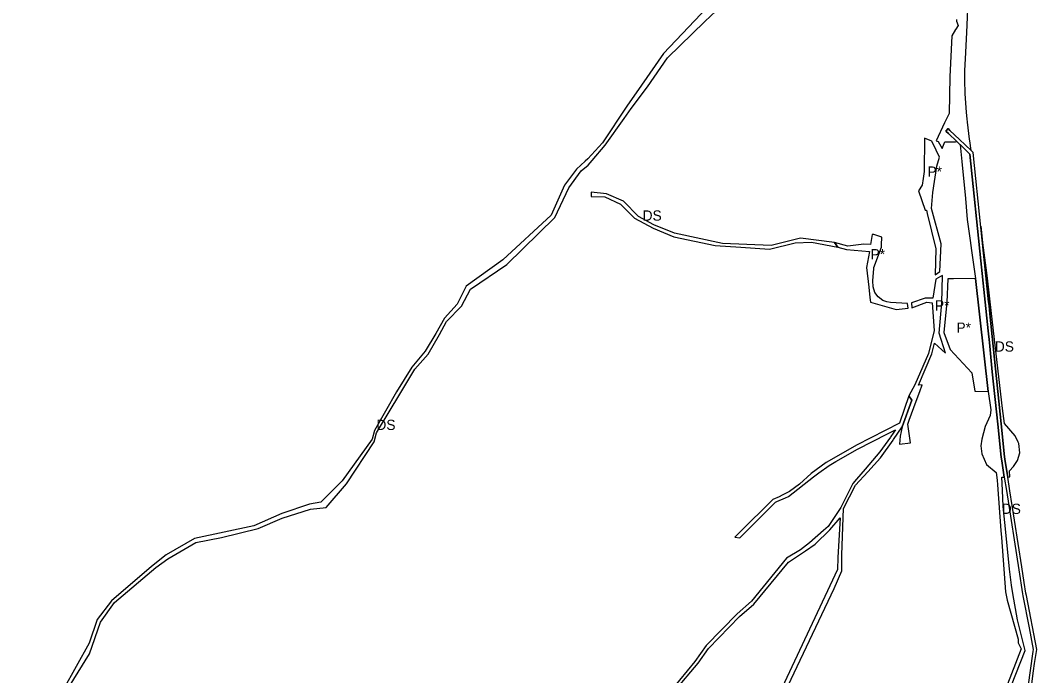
# Model space of a CAD drawing. Extents: x -477304 to -465641, y -1159113 to -1149285.
# Drawn here: x -474921 to -474032, y -1156193 to -1155620 of the extents above; entities that cross this region are included whole.
import ezdxf

# ---------------------------------------------------------------- set-up
doc = ezdxf.new("R2010")
doc.units = 0
for name, color, linetype in [('34', 7, 'Continuous'), ('35', 7, 'Continuous'), ('4', 7, 'Continuous')]:
    doc.layers.add(name, color=color, linetype=linetype)

msp = doc.modelspace()

# ---------------------------------------------------------------- linework, layer by layer
at = {"layer": '34'}
for p, q in [((-474130.4, -1155723.45), (-474130.58, -1155752.5)), ((-474125.58, -1155725.41), (-474130.4, -1155723.45)), ((-474123.9, -1155726.09), (-474125.58, -1155725.41)), ((-474120.13, -1155733.93), (-474123.9, -1155726.09)), ((-474117.23, -1155739.86), (-474120.13, -1155733.93)), ((-474119.5, -1155747.68), (-474117.23, -1155739.86)), ((-474123.1, -1155770.97), (-474119.5, -1155747.68)), ((-474131.49, -1155758.48), (-474132.4, -1155764.46)), ((-474130.58, -1155752.5), (-474131.49, -1155758.48)), ((-474132.4, -1155764.46), (-474135.54, -1155769.28)), ((-474135.54, -1155769.28), (-474129.84, -1155786.36)), ((-474124.26, -1155784.84), (-474123.1, -1155770.97)), ((-474129.84, -1155786.36), (-474128.78, -1155786.41)), ((-474128.78, -1155786.41), (-474128.06, -1155789.34)), ((-474115.89, -1155815.73), (-474124.26, -1155784.84)), ((-474128.06, -1155789.34), (-474120.5, -1155820.15)), ((-474176.32, -1155807.48), (-474177.69, -1155816.35)), ((-474174.82, -1155807.54), (-474176.32, -1155807.48)), ((-474167.58, -1155810.04), (-474174.82, -1155807.54)), ((-474168.02, -1155816.62), (-474167.58, -1155810.04)), ((-474197.39, -1155817.78), (-474209.16, -1155814.56)), ((-474209.16, -1155814.56), (-474206.22, -1155818.58)), ((-474206.22, -1155818.58), (-474198.78, -1155820.72)), ((-474198.78, -1155820.72), (-474178.62, -1155822.36)), ((-474183.52, -1155815.94), (-474197.39, -1155817.78)), ((-474177.69, -1155816.35), (-474183.52, -1155815.94)), ((-474120.5, -1155820.15), (-474121.07, -1155842.97)), ((-474116.91, -1155839.92), (-474115.89, -1155815.73)), ((-474175.67, -1155847.98), (-474174.7, -1155837.25)), ((-474174.7, -1155837.25), (-474174.66, -1155836.59)), ((-474121.07, -1155842.97), (-474116.91, -1155839.92)), ((-474120.47, -1155846.56), (-474123.15, -1155863.39)), ((-474110.05, -1155846.38), (-474110.96, -1155866.77)), ((-474074.59, -1155944.85), (-474085.68, -1155845.94)), ((-474179.12, -1155853.69), (-474178.1, -1155862.69)), ((-474178.1, -1155862.69), (-474177.68, -1155866.84)), ((-474160, -1155867.02), (-474163.33, -1155866.43)), ((-474150.19, -1155867.69), (-474160, -1155867.02)), ((-474145.17, -1155868.03), (-474150.19, -1155867.69)), ((-474144.71, -1155871.9), (-474145.17, -1155868.03)), ((-474141.91, -1155867.46), (-474141.41, -1155871.8)), ((-474123.76, -1155867.22), (-474122.01, -1155891.42)), ((-474123.91, -1155912.07), (-474121.74, -1155902.57)), ((-474121.74, -1155902.57), (-474111.91, -1155911.52)), ((-474111.91, -1155911.52), (-474117.63, -1155893.86)), ((-474135.68, -1155939.41), (-474123.91, -1155912.07)), ((-474132, -1155923.05), (-474138.96, -1155938.94)), ((-474138.96, -1155938.94), (-474143.96, -1155948.83)), ((-474137.64, -1155953.37), (-474134.5, -1155944.97)), ((-474132.34, -1155939.17), (-474135.68, -1155939.41)), ((-474134.5, -1155944.97), (-474132.34, -1155939.17)), ((-474086.25, -1155944.64), (-474074.59, -1155944.85)), ((-474141.6, -1155952.53), (-474149.82, -1155975.84)), ((-474143.96, -1155948.83), (-474141.6, -1155952.53)), ((-474143.81, -1155969.9), (-474137.64, -1155953.37)), ((-474141.6, -1155952.53), (-474141.6, -1155952.53)), ((-474149.82, -1155975.84), (-474151.56, -1155984.02)), ((-474151.56, -1155984.02), (-474152.22, -1155991.06)), ((-474152.22, -1155991.06), (-474142.76, -1155989.92))]:
    msp.add_line(p, q, dxfattribs=at)
for points in [[(-474178.62, -1155822.36), (-474181.08, -1155836.49), (-474179.12, -1155853.69)], [(-474174.66, -1155836.59), (-474168.16, -1155818.72), (-474168.02, -1155816.62)], [(-474173.89, -1155858.25), (-474175.35, -1155853.43), (-474175.67, -1155847.98)], [(-474117.63, -1155893.86), (-474115.36, -1155867.25), (-474114.78, -1155843.46), (-474116.43, -1155844.36), (-474120.47, -1155846.56)], [(-474085.68, -1155845.94), (-474104.91, -1155846.29), (-474110.05, -1155846.38)], [(-474177.68, -1155866.84), (-474155.2, -1155873.23), (-474144.71, -1155871.9)], [(-474163.33, -1155866.43), (-474166.73, -1155865.18), (-474170.93, -1155862.08), (-474173.89, -1155858.25)], [(-474123.15, -1155863.39), (-474129.8, -1155863.18), (-474141.91, -1155867.46)], [(-474141.41, -1155871.8), (-474128.3, -1155866.74), (-474123.76, -1155867.22)], [(-474110.96, -1155866.77), (-474113.38, -1155893.43), (-474108.08, -1155908.22), (-474088.88, -1155928.48), (-474086.25, -1155944.64)], [(-474122.01, -1155891.42), (-474126.77, -1155911.53), (-474132, -1155923.05)], [(-474142.76, -1155989.92), (-474145.09, -1155973.34), (-474143.81, -1155969.9)]]:
    msp.add_lwpolyline(points, dxfattribs=at)
at = {"layer": '35'}
for p, q in [((-474315.02, -1155603.21), (-474358.63, -1155649.3)), ((-474092.93, -1155624.24), (-474092.13, -1155603.85)), ((-474100.82, -1155624.69), (-474102.96, -1155628.09)), ((-474102.42, -1155619.45), (-474102.52, -1155621.05)), ((-474102.52, -1155621.05), (-474100.82, -1155624.69)), ((-474093.22, -1155630.98), (-474092.93, -1155624.24)), ((-474106.5, -1155633.72), (-474108.15, -1155669.54)), ((-474103.15, -1155628.39), (-474106.5, -1155633.72)), ((-474102.96, -1155628.09), (-474103.15, -1155628.39)), ((-474094.6, -1155653.87), (-474093.22, -1155630.98)), ((-474358.63, -1155649.3), (-474377.84, -1155677.08)), ((-474372.79, -1155678.39), (-474355.15, -1155653.13)), ((-474095.22, -1155664.14), (-474094.6, -1155653.87)), ((-474094.98, -1155672.46), (-474095.22, -1155664.14)), ((-474387.01, -1155697.5), (-474372.79, -1155678.39)), ((-474393.13, -1155706.03), (-474387.01, -1155697.5)), ((-474092.82, -1155709.2), (-474093.16, -1155706.53)), ((-474112.79, -1155710.02), (-474120.14, -1155725.77)), ((-474090.92, -1155724.05), (-474092.82, -1155709.2)), ((-474102.09, -1155726.31), (-474109.42, -1155719.37)), ((-474108.12, -1155716.47), (-474099.65, -1155724.49)), ((-474099.65, -1155724.49), (-474094.76, -1155729.13)), ((-474090.71, -1155725.72), (-474090.92, -1155724.05)), ((-474120.14, -1155725.77), (-474118.44, -1155726.21)), ((-474118.44, -1155726.21), (-474114.9, -1155732.37)), ((-474114.9, -1155732.37), (-474112.69, -1155726.65)), ((-474112.69, -1155726.65), (-474103.39, -1155726.43)), ((-474103.39, -1155726.43), (-474102.09, -1155726.31)), ((-474098.96, -1155729.28), (-474099.13, -1155729.12)), ((-474099.13, -1155729.12), (-474097.77, -1155743.7)), ((-474094.14, -1155733.85), (-474098.96, -1155729.28)), ((-474094.76, -1155729.13), (-474089.65, -1155733.97)), ((-474089.65, -1155733.97), (-474090.71, -1155725.72)), ((-474434.86, -1155750.52), (-474445.29, -1155764.42)), ((-474427.15, -1155743.38), (-474434.86, -1155750.52)), ((-474424.63, -1155746.8), (-474421.25, -1155742.82)), ((-474097.77, -1155743.7), (-474094.39, -1155776.13)), ((-474445.29, -1155764.42), (-474457.11, -1155790.7)), ((-474408.61, -1155772.02), (-474422.02, -1155770.65)), ((-474393.59, -1155778.55), (-474408.61, -1155772.02)), ((-474094.39, -1155776.13), (-474093.12, -1155794.56)), ((-474380.65, -1155791.81), (-474393.59, -1155778.55)), ((-474457.11, -1155790.7), (-474499.37, -1155829.73)), ((-474367.06, -1155799.15), (-474380.65, -1155791.81)), ((-474367.87, -1155802.05), (-474349.66, -1155809.49)), ((-474349.04, -1155806.34), (-474367.06, -1155799.15)), ((-474079.26, -1155814.8), (-474081.11, -1155800.39)), ((-474081.11, -1155800.39), (-474074.32, -1155866.57)), ((-474349.66, -1155809.49), (-474313.65, -1155817.31)), ((-474209.16, -1155814.56), (-474238.87, -1155810.88)), ((-474313.65, -1155817.31), (-474291.16, -1155818.79)), ((-474291.16, -1155818.79), (-474266.11, -1155820.34)), ((-474229.11, -1155814.27), (-474206.22, -1155818.58)), ((-474206.22, -1155818.58), (-474209.16, -1155814.56)), ((-474089.38, -1155821.47), (-474085.68, -1155845.94)), ((-474076.44, -1155836.7), (-474079.26, -1155814.8)), ((-474074.76, -1155891.72), (-474081.01, -1155830.72)), ((-474075.38, -1155845.82), (-474076.44, -1155836.7)), ((-474085.68, -1155845.94), (-474074.59, -1155944.85)), ((-474071.78, -1155876.64), (-474075.38, -1155845.82)), ((-474074.32, -1155866.57), (-474073.97, -1155869.94)), ((-474073.97, -1155869.94), (-474073.27, -1155876.85)), ((-474554.6, -1155894.95), (-474548.46, -1155883.76)), ((-474073.27, -1155876.85), (-474063.38, -1155973.25)), ((-474062.07, -1155959.9), (-474071.78, -1155876.64)), ((-474073.68, -1155902.18), (-474074.76, -1155891.72)), ((-474071.08, -1155927.58), (-474073.68, -1155902.18)), ((-474579, -1155923.53), (-474592.24, -1155945.29)), ((-474588.44, -1155945.92), (-474576.2, -1155925.27)), ((-474066.36, -1155973.58), (-474071.08, -1155927.58)), ((-474609.89, -1155980.94), (-474588.44, -1155945.92)), ((-474074.59, -1155944.85), (-474072.31, -1155960.83)), ((-474143.96, -1155948.83), (-474152.29, -1155972.51)), ((-474149.82, -1155975.84), (-474141.6, -1155952.53)), ((-474141.6, -1155952.53), (-474143.96, -1155948.83)), ((-474141.6, -1155952.53), (-474141.6, -1155952.53)), ((-474072.31, -1155960.83), (-474073.06, -1155965.82)), ((-474060.5, -1155972.93), (-474062.07, -1155959.9)), ((-474073.06, -1155965.82), (-474077.2, -1155975.46)), ((-474051.04, -1155983.65), (-474060.5, -1155972.93)), ((-474188.99, -1155995.46), (-474162.74, -1155981.94)), ((-474162.74, -1155981.94), (-474162.2, -1155981.66)), ((-474162.2, -1155981.66), (-474155.78, -1155978.35)), ((-474155.78, -1155978.35), (-474159.91, -1155984.22)), ((-474077.2, -1155975.46), (-474080.32, -1155986.69)), ((-474160.26, -1155984.71), (-474169.47, -1155997.78)), ((-474168.8, -1156002.84), (-474157.91, -1155987.35)), ((-474159.91, -1155984.22), (-474160.26, -1155984.71)), ((-474048.32, -1155989.36), (-474051.04, -1155983.65)), ((-474047.8, -1155990.46), (-474048.32, -1155989.36)), ((-474207.91, -1156006.21), (-474188.99, -1155995.46)), ((-474169.47, -1155997.78), (-474182.24, -1156012.95)), ((-474216.45, -1156007.05), (-474229.63, -1156016.66)), ((-474213.76, -1156009.53), (-474207.91, -1156006.21)), ((-474076.18, -1156008.72), (-474067.6, -1156015.73)), ((-474060.65, -1156019.86), (-474062.88, -1156005.66)), ((-474059.79, -1156006.02), (-474057.63, -1156019.72)), ((-474227.62, -1156019.47), (-474222.71, -1156015.95)), ((-474222.71, -1156015.95), (-474213.76, -1156009.53)), ((-474182.24, -1156012.95), (-474189.93, -1156021.54)), ((-474067.6, -1156015.73), (-474066.93, -1156022.61)), ((-474056.18, -1156014.25), (-474052.51, -1156010.57)), ((-474055.62, -1156019.62), (-474056.18, -1156014.25)), ((-474249.3, -1156036.63), (-474227.62, -1156019.47)), ((-474201.14, -1156047.13), (-474190.71, -1156026.85)), ((-474193.24, -1156025.24), (-474198.7, -1156036.42)), ((-474189.93, -1156021.54), (-474193.24, -1156025.24)), ((-474062.74, -1156019.96), (-474060.65, -1156019.86)), ((-474062.19, -1156031.31), (-474062.74, -1156019.96)), ((-474057.63, -1156019.72), (-474055.62, -1156019.62)), ((-474263.03, -1156039.48), (-474292.31, -1156068.29)), ((-474252.14, -1156037.89), (-474249.3, -1156036.63)), ((-474198.7, -1156036.42), (-474203.56, -1156046.4)), ((-474692.7, -1156051.48), (-474717.23, -1156062.42)), ((-474292.09, -1156073.03), (-474267.69, -1156048.63)), ((-474203.56, -1156046.4), (-474214.66, -1156062.9)), ((-474202.65, -1156087.68), (-474201.14, -1156047.13)), ((-474292.31, -1156068.29), (-474296.29, -1156072.21)), ((-474218.69, -1156066.43), (-474231.12, -1156077.31)), ((-474214.66, -1156062.9), (-474218.69, -1156066.43)), ((-474767.95, -1156076.87), (-474745.3, -1156072.69)), ((-474296.29, -1156072.21), (-474292.09, -1156073.03)), ((-474231.12, -1156077.31), (-474238.79, -1156083.42)), ((-474063.14, -1156072.7), (-474059.56, -1156120.25)), ((-474793.88, -1156087.84), (-474806.6, -1156097.87)), ((-474209.49, -1156117.1), (-474202.71, -1156101.81)), ((-474054.43, -1156114.34), (-474056.01, -1156100.39)), ((-474053.17, -1156121.61), (-474054.43, -1156114.34)), ((-474263.12, -1156230.32), (-474209.49, -1156117.1)), ((-474049.02, -1156144.68), (-474053.17, -1156121.61)), ((-474854.23, -1156144.24), (-474861.07, -1156165.14)), ((-474861.07, -1156165.14), (-474883.78, -1156205.99)), ((-474321.41, -1156167.01), (-474331.23, -1156180.95)), ((-474048.4, -1156164.67), (-474045.74, -1156169.86)), ((-474045.74, -1156169.86), (-474063.43, -1156215.03))]:
    msp.add_line(p, q, dxfattribs=at)
for points in [[(-474355.15, -1155653.13), (-474322.44, -1155621.35), (-474302.84, -1155602.37), (-474303.86, -1155597.03), (-474306.99, -1155591.51)], [(-474108.15, -1155669.54), (-474108.86, -1155701.6), (-474112.79, -1155710.02)], [(-474377.84, -1155677.08), (-474390.78, -1155695.34), (-474412.15, -1155727.48)], [(-474093.16, -1155706.53), (-474093.55, -1155701.01), (-474094.7, -1155684.3), (-474094.98, -1155672.46)], [(-474421.25, -1155742.82), (-474409.86, -1155729.34), (-474393.13, -1155706.03)], [(-474109.42, -1155719.37), (-474111.82, -1155717.09), (-474109.76, -1155714.92), (-474108.12, -1155716.47)], [(-474412.15, -1155727.48), (-474424.94, -1155741.34), (-474427.15, -1155743.38)], [(-474081.01, -1155830.72), (-474090.61, -1155737.2), (-474094.14, -1155733.85)], [(-474441.65, -1155766.72), (-474430.87, -1155751.98), (-474424.63, -1155746.8)], [(-474495.67, -1155833.72), (-474453.77, -1155792.84), (-474441.65, -1155766.72)], [(-474422.02, -1155770.65), (-474422.12, -1155774.37), (-474410, -1155774.55), (-474396.48, -1155781.19), (-474384.03, -1155793.44), (-474367.87, -1155802.05)], [(-474093.12, -1155794.56), (-474090.58, -1155812.86), (-474089.38, -1155821.47)], [(-474238.87, -1155810.88), (-474264.5, -1155817.26), (-474307.18, -1155815.31), (-474349.04, -1155806.34)], [(-474266.11, -1155820.34), (-474243.61, -1155814.82), (-474229.11, -1155814.27)], [(-474499.37, -1155829.73), (-474531.48, -1155852.89), (-474539.27, -1155868.59)], [(-474548.46, -1155883.76), (-474535.39, -1155870.41), (-474527.45, -1155855.53), (-474495.67, -1155833.72)], [(-474539.27, -1155868.59), (-474550.33, -1155880.64), (-474557.81, -1155894.24)], [(-474557.81, -1155894.24), (-474567.23, -1155909.74), (-474579, -1155923.53)], [(-474576.2, -1155925.27), (-474564.55, -1155912.23), (-474554.6, -1155894.95)], [(-474592.24, -1155945.29), (-474611.54, -1155978.91), (-474613.55, -1155986.74)], [(-474152.29, -1155972.51), (-474189.76, -1155991.84), (-474211.72, -1156004.35), (-474216.45, -1156007.05)], [(-474062.88, -1156005.66), (-474063.41, -1156002.33), (-474066.36, -1155973.58)], [(-474063.38, -1155973.25), (-474060.43, -1156001.95), (-474059.79, -1156006.02)], [(-474636.09, -1156025.77), (-474611.84, -1155988.99), (-474609.89, -1155980.94)], [(-474157.91, -1155987.35), (-474157.56, -1155986.85), (-474149.82, -1155975.84)], [(-474613.55, -1155986.74), (-474639.7, -1156023), (-474658.54, -1156041.69)], [(-474080.32, -1155986.69), (-474080.98, -1155992.5), (-474080.33, -1155999.37), (-474076.18, -1156008.72)], [(-474052.51, -1156010.57), (-474048.98, -1156005.38), (-474046.86, -1155998.6), (-474047.8, -1155990.46)], [(-474190.71, -1156026.85), (-474180.04, -1156015.23), (-474168.8, -1156002.84)], [(-474229.63, -1156016.66), (-474239.64, -1156025.97), (-474248.4, -1156032.35)], [(-474745.3, -1156072.69), (-474713.43, -1156064.87), (-474692.35, -1156055.7), (-474667.62, -1156047.72), (-474653.9, -1156046.28), (-474636.09, -1156025.77)], [(-474066.93, -1156022.61), (-474066.64, -1156026.46), (-474063.61, -1156066.54), (-474063.14, -1156072.7)], [(-474248.4, -1156032.35), (-474254.78, -1156035.63), (-474257.62, -1156036.96), (-474263.03, -1156039.48)], [(-474056.01, -1156100.39), (-474059.33, -1156068.09), (-474061.53, -1156045.61), (-474062.19, -1156031.31)], [(-474658.54, -1156041.69), (-474668.48, -1156043.43), (-474692.7, -1156051.48)], [(-474267.69, -1156048.63), (-474260.77, -1156041.72), (-474259.63, -1156041.21), (-474252.14, -1156037.89)], [(-474717.23, -1156062.42), (-474768.9, -1156073.48), (-474793.88, -1156087.84)], [(-474204.11, -1156055.35), (-474206.1, -1156090.09), (-474206.47, -1156100.74), (-474266.23, -1156228.06)], [(-474234.63, -1156084.27), (-474225.94, -1156078.38), (-474213.16, -1156065.81), (-474204.11, -1156055.35)], [(-474802.87, -1156098.85), (-474792.36, -1156091.23), (-474767.95, -1156076.87)], [(-474238.79, -1156083.42), (-474251.16, -1156090.72), (-474281.62, -1156128.33)], [(-474279.61, -1156130.98), (-474249.25, -1156094.17), (-474234.63, -1156084.27)], [(-474202.71, -1156101.81), (-474202.77, -1156090.77), (-474202.65, -1156087.68)], [(-474806.6, -1156097.87), (-474841.73, -1156127.95), (-474854.23, -1156144.24)], [(-474860.98, -1156174.5), (-474851.38, -1156146.58), (-474839.1, -1156129.54), (-474802.87, -1156098.85)], [(-474059.56, -1156120.25), (-474058.02, -1156127.36), (-474048.53, -1156161.57), (-474048.4, -1156164.67)], [(-474372.41, -1156246.71), (-474370.95, -1156237.56), (-474349.04, -1156207.16), (-474328.35, -1156182.39), (-474319.5, -1156169.58), (-474292.14, -1156141.73), (-474279.61, -1156130.98)], [(-474281.62, -1156128.33), (-474294.16, -1156139.39), (-474321.41, -1156167.01)], [(-474066.82, -1156233.62), (-474042.47, -1156171.31), (-474049.02, -1156144.68)], [(-474921.39, -1156271.86), (-474905.57, -1156256.85), (-474896.16, -1156245.59), (-474880.58, -1156206.53), (-474860.98, -1156174.5)], [(-474331.23, -1156180.95), (-474351.52, -1156205.66), (-474373.46, -1156236.05)]]:
    msp.add_lwpolyline(points, dxfattribs=at)
at = {"layer": '4'}
msp.add_lwpolyline([(-474038.08, -1156212.17), (-474035.02, -1156189.33), (-474034.06, -1156182.77), (-474032.27, -1156170.46), (-474041.22, -1156123.42), (-474041.62, -1156121.3), (-474043.08, -1156112.04), (-474045.24, -1156098.34), (-474051.67, -1156057.54), (-474055.74, -1156031.73), (-474057.63, -1156019.72), (-474059.79, -1156006.02), (-474060.43, -1156001.95), (-474063.38, -1155973.25), (-474073.27, -1155876.85), (-474073.97, -1155869.94), (-474074.32, -1155866.57), (-474087.73, -1155735.79), (-474089.65, -1155733.97), (-474094.76, -1155729.13), (-474099.65, -1155724.49), (-474108.12, -1155716.47), (-474109.76, -1155714.92), (-474111.82, -1155717.09), (-474109.42, -1155719.37), (-474102.09, -1155726.31), (-474099.13, -1155729.12), (-474098.96, -1155729.28), (-474094.14, -1155733.85), (-474090.61, -1155737.2), (-474081.01, -1155830.72), (-474074.76, -1155891.72), (-474073.68, -1155902.18), (-474071.08, -1155927.58), (-474066.36, -1155973.58), (-474063.41, -1156002.33), (-474062.88, -1156005.66), (-474060.65, -1156019.86), (-474058.81, -1156031.53), (-474047.86, -1156101), (-474044.58, -1156121.82), (-474044.26, -1156123.5), (-474038.91, -1156151.59), (-474035.31, -1156170.52), (-474035.58, -1156172.41), (-474037.99, -1156188.91), (-474041.07, -1156211.92)], dxfattribs=at)

# ---------------------------------------------------------------- texts
at = {"layer": '34'}
for p in [(-474127.82, -1155757.07), (-474177.57, -1155829.32), (-474121.21, -1155874.14), (-474102.45, -1155893.57)]:
    msp.add_text('P*', height=9, dxfattribs=at).set_placement(p)
at = {"layer": '35'}
for p in [(-474377, -1155795.5), (-474068.87, -1155910.05), (-474609.9, -1155978.58), (-474062.81, -1156052.01)]:
    msp.add_text('DS', height=9, dxfattribs=at).set_placement(p)

doc.saveas('drawing.dxf')
